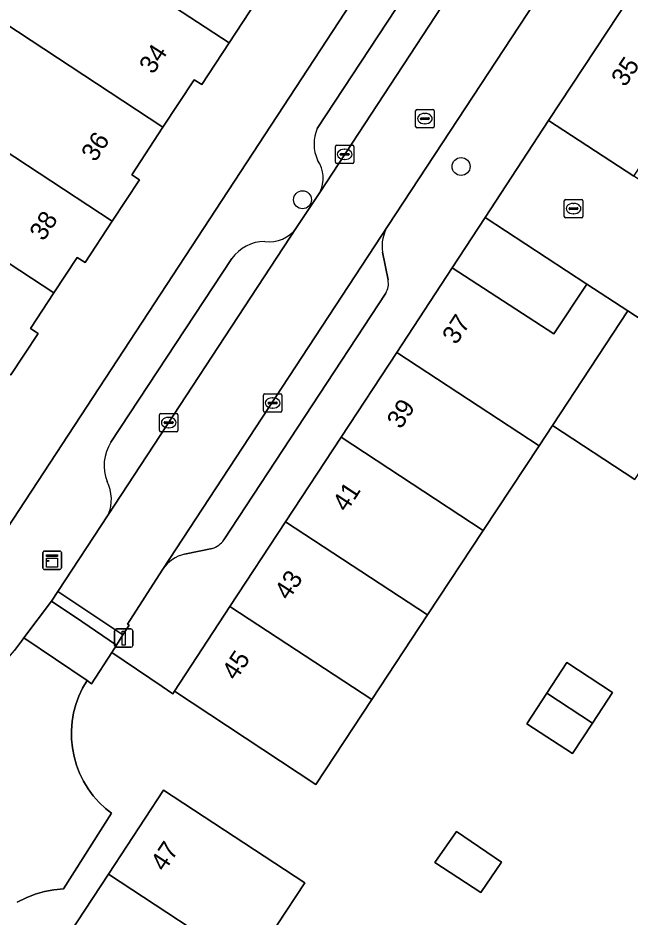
# Model space of a CAD drawing. Extents: x 159279 to 160377, y 384531 to 385888.
# Drawn here: x 159585.63 to 159618.89, y 385190.61 to 385239.48 of the extents above; entities that cross this region are included whole.
import ezdxf

# ---------------------------------------------------------------- set-up
doc = ezdxf.new("R2010")
doc.units = 0
for name, color, linetype in [('IMGEO_Boom', 7, 'Continuous'), ('IMGEO_Erf', 7, 'Continuous'), ('IMGEO_Kast', 7, 'Continuous'), ('IMGEO_Kolk', 7, 'Continuous'), ('IMGEO_Lichtmast', 7, 'Continuous'), ('IMGEO_Pand', 7, 'Continuous'), ('IMGEO_Pand_nummerreeks', 7, 'Continuous'), ('IMGEO_Parkeervlak_open', 7, 'Continuous'), ('IMGEO_Rijbaan_lokaal_open', 7, 'Continuous'), ('IMGEO_Rioolput', 7, 'Continuous'), ('IMGEO_Voetpad_open', 7, 'Continuous')]:
    doc.layers.add(name, color=color, linetype=linetype)

msp = doc.modelspace()

# ---------------------------------------------------------------- linework, layer by layer
at = {"layer": 'IMGEO_Boom'}
for centre in [(159609.712, 385231.406), (159601.094, 385229.597)]:
    msp.add_circle(centre, 0.489, dxfattribs=at)
at = {"layer": 'IMGEO_Erf'}
for points in [[(159581.668, 385206.619), (159610.074, 385250)], [(159598.597, 385240.392), (159597.108, 385238.121), (159595.622, 385235.855), (159595.208, 385236.126), (159593.512, 385233.539), (159591.816, 385230.952), (159592.229, 385230.681), (159590.756, 385228.435), (159589.282, 385226.188), (159588.857, 385226.467), (159587.588, 385224.532), (159586.32, 385222.599), (159586.721, 385222.336), (159585.241, 385220.079)], [(159619.159, 385214.394), (159614.674, 385217.321), (159613.951, 385216.225), (159610.92, 385211.628), (159607.889, 385207.031), (159604.857, 385202.434), (159601.813, 385197.817), (159594.133, 385202.882), (159594.045, 385202.748), (159593.46, 385203.143), (159590.732, 385204.989), (159589.622, 385203.292), (159589.386, 385203.467), (159589.145, 385203.053), (159588.942, 385202.619), (159588.779, 385202.169), (159588.656, 385201.706), (159588.575, 385201.234), (159588.537, 385200.757), (159588.542, 385200.278), (159588.589, 385199.802), (159588.679, 385199.331), (159588.81, 385198.871), (159588.982, 385198.424), (159589.193, 385197.994), (159589.442, 385197.585), (159589.726, 385197.2), (159590.044, 385196.841), (159590.392, 385196.512), (159590.711, 385196.258), (159588.109, 385192.145), (159587.584, 385192.091), (159587.067, 385191.991), (159586.56, 385191.845), (159586.068, 385191.655), (159585.596, 385191.421)], [(159587.553, 385188.389), (159590.548, 385192.946), (159593.543, 385197.502), (159601.218, 385192.462), (159598.22, 385187.903)]]:
    msp.add_lwpolyline(points, dxfattribs=at)
for points in [[(159611.013, 385228.628), (159609.232, 385225.905), (159614.754, 385222.312), (159616.538, 385225.018)], [(159615.766, 385199.49), (159613.281, 385201.117), (159614.371, 385202.782), (159615.461, 385204.446), (159617.946, 385202.819), (159616.856, 385201.155)], [(159608.291, 385193.566), (159609.455, 385195.267), (159611.909, 385193.594), (159610.784, 385191.944)]]:
    msp.add_lwpolyline(points, close=True, dxfattribs=at)
at = {"layer": 'IMGEO_Kast'}
for p, q in [((159586.989, 385209.579), (159586.989, 385210.42)), ((159586.989, 385210.42), (159586.989, 385209.579)), ((159587.064, 385210.504), (159587.905, 385210.504)), ((159587.905, 385210.504), (159587.064, 385210.504)), ((159587.989, 385210.429), (159587.989, 385209.588)), ((159587.989, 385209.588), (159587.989, 385210.429)), ((159587.914, 385209.504), (159587.073, 385209.504)), ((159587.073, 385209.504), (159587.914, 385209.504))]:
    msp.add_line(p, q, dxfattribs=at)
for points in [[(159587.184, 385210.294), (159587.784, 385210.294), (159587.784, 385210.209), (159587.184, 385210.209), (159587.184, 385210.294)], [(159587.184, 385210.119), (159587.784, 385210.119), (159587.784, 385209.63), (159587.184, 385209.63), (159587.184, 385210.119)]]:
    msp.add_lwpolyline(points, dxfattribs=at)
msp.add_circle((159587.268, 385209.968), 0.0377, dxfattribs=at)
for centre, start, end in [((159587.067, 385210.426), 92.4484, 184.2845), ((159587.067, 385210.426), 92.4484, 184.2845), ((159587.911, 385210.426), 2.4484, 94.2845), ((159587.911, 385210.426), 2.4484, 94.2845), ((159587.067, 385209.582), 182.4484, 274.2845), ((159587.067, 385209.582), 182.4484, 274.2845), ((159587.911, 385209.582), 272.4484, 4.2845), ((159587.911, 385209.582), 272.4484, 4.2845)]:
    msp.add_arc(centre, 0.0779, start, end, dxfattribs=at)
at = {"layer": 'IMGEO_Kolk'}
for p, q in [((159602.885, 385231.641), (159602.885, 385232.493)), ((159602.96, 385232.567), (159603.812, 385232.567)), ((159603.886, 385232.493), (159603.886, 385231.641)), ((159603.144, 385232.061), (159603.144, 385232.073)), ((159603.582, 385232.024), (159603.184, 385232.024)), ((159603.187, 385232.11), (159603.585, 385232.11)), ((159603.373, 385232.347), (159603.398, 385232.347)), ((159603.628, 385232.073), (159603.628, 385232.061)), ((159603.812, 385231.567), (159602.96, 385231.567)), ((159603.396, 385231.787), (159603.371, 385231.787)), ((159615.322, 385228.692), (159615.322, 385229.544)), ((159615.397, 385229.618), (159616.249, 385229.618)), ((159616.323, 385229.544), (159616.323, 385228.692)), ((159615.581, 385229.112), (159615.581, 385229.124)), ((159616.019, 385229.075), (159615.621, 385229.075)), ((159615.624, 385229.161), (159616.022, 385229.161)), ((159615.81, 385229.398), (159615.835, 385229.398)), ((159616.065, 385229.124), (159616.065, 385229.112)), ((159616.249, 385228.618), (159615.397, 385228.618)), ((159615.833, 385228.838), (159615.808, 385228.838)), ((159598.971, 385218.126), (159598.971, 385218.978)), ((159599.046, 385219.052), (159599.898, 385219.052)), ((159599.459, 385218.832), (159599.484, 385218.832)), ((159599.972, 385218.978), (159599.972, 385218.126)), ((159599.23, 385218.546), (159599.23, 385218.558)), ((159599.668, 385218.509), (159599.27, 385218.509)), ((159599.273, 385218.595), (159599.671, 385218.595)), ((159599.482, 385218.272), (159599.457, 385218.272)), ((159599.714, 385218.558), (159599.714, 385218.546)), ((159593.323, 385217.059), (159593.323, 385217.911)), ((159593.398, 385217.985), (159594.25, 385217.985)), ((159593.811, 385217.765), (159593.836, 385217.765)), ((159594.324, 385217.911), (159594.324, 385217.059)), ((159599.898, 385218.052), (159599.046, 385218.052)), ((159593.582, 385217.479), (159593.582, 385217.491)), ((159594.02, 385217.442), (159593.622, 385217.442)), ((159593.625, 385217.528), (159594.023, 385217.528)), ((159594.066, 385217.491), (159594.066, 385217.479)), ((159594.25, 385216.985), (159593.398, 385216.985)), ((159593.834, 385217.205), (159593.809, 385217.205))]:
    msp.add_line(p, q, dxfattribs=at)
for points in [[(159602.885, 385231.641), (159602.885, 385232.493)], [(159602.96, 385232.567), (159603.812, 385232.567)], [(159603.886, 385232.493), (159603.886, 385231.641)], [(159603.812, 385231.567), (159602.96, 385231.567)], [(159615.322, 385228.692), (159615.322, 385229.544)], [(159615.397, 385229.618), (159616.249, 385229.618)], [(159616.323, 385229.544), (159616.323, 385228.692)], [(159616.249, 385228.618), (159615.397, 385228.618)], [(159598.971, 385218.126), (159598.971, 385218.978)], [(159599.046, 385219.052), (159599.898, 385219.052)], [(159599.972, 385218.978), (159599.972, 385218.126)], [(159593.323, 385217.059), (159593.323, 385217.911)], [(159593.398, 385217.985), (159594.25, 385217.985)], [(159594.324, 385217.911), (159594.324, 385217.059)], [(159599.898, 385218.052), (159599.046, 385218.052)], [(159594.25, 385216.985), (159593.398, 385216.985)]]:
    msp.add_lwpolyline(points, dxfattribs=at)
for centre, radius, start, end in [((159602.962, 385232.491), 0.0765, 91.552, 178.448), ((159602.962, 385232.491), 0.0765, 91.552, 178.448), ((159603.81, 385232.491), 0.0765, 1.552, 88.448), ((159603.81, 385232.491), 0.0765, 1.552, 88.448), ((159603.184, 385232.07), 0.0403, 85.8775, 175.7526), ((159603.181, 385232.06), 0.0366, 178.938, 274.7102), ((159603.585, 385232.067), 0.043, 264.8664, 352.4533), ((159603.589, 385232.072), 0.0386, 1.7309, 96.639), ((159602.962, 385231.643), 0.0765, 181.552, 268.448), ((159602.962, 385231.643), 0.0765, 181.552, 268.448), ((159603.81, 385231.643), 0.0765, 271.552, 358.448), ((159603.81, 385231.643), 0.0765, 271.552, 358.448), ((159615.399, 385229.542), 0.0765, 91.552, 178.448), ((159615.399, 385229.542), 0.0765, 91.552, 178.448), ((159616.247, 385229.542), 0.0765, 1.552, 88.448), ((159616.247, 385229.542), 0.0765, 1.552, 88.448), ((159615.621, 385229.121), 0.0403, 85.8775, 175.7526), ((159615.618, 385229.111), 0.0366, 178.938, 274.7102), ((159616.022, 385229.118), 0.043, 264.8664, 352.4533), ((159616.026, 385229.123), 0.0386, 1.7309, 96.639), ((159615.399, 385228.694), 0.0765, 181.552, 268.448), ((159615.399, 385228.694), 0.0765, 181.552, 268.448), ((159616.247, 385228.694), 0.0765, 271.552, 358.448), ((159616.247, 385228.694), 0.0765, 271.552, 358.448), ((159599.048, 385218.976), 0.0765, 91.552, 178.448), ((159599.048, 385218.976), 0.0765, 91.552, 178.448), ((159599.896, 385218.976), 0.0765, 1.552, 88.448), ((159599.896, 385218.976), 0.0765, 1.552, 88.448), ((159599.27, 385218.555), 0.0403, 85.8775, 175.7526), ((159599.267, 385218.545), 0.0366, 178.938, 274.7102), ((159599.671, 385218.552), 0.043, 264.8664, 352.4533), ((159599.675, 385218.557), 0.0386, 1.7309, 96.639), ((159593.4, 385217.909), 0.0765, 91.552, 178.448), ((159593.4, 385217.909), 0.0765, 91.552, 178.448), ((159594.248, 385217.909), 0.0765, 1.552, 88.448), ((159594.248, 385217.909), 0.0765, 1.552, 88.448), ((159599.048, 385218.128), 0.0765, 181.552, 268.448), ((159599.048, 385218.128), 0.0765, 181.552, 268.448), ((159599.896, 385218.128), 0.0765, 271.552, 358.448), ((159599.896, 385218.128), 0.0765, 271.552, 358.448), ((159593.622, 385217.488), 0.0403, 85.8775, 175.7526), ((159593.619, 385217.478), 0.0366, 178.938, 274.7102), ((159594.023, 385217.485), 0.043, 264.8664, 352.4533), ((159594.027, 385217.49), 0.0386, 1.7309, 96.639), ((159593.4, 385217.061), 0.0765, 181.552, 268.448), ((159593.4, 385217.061), 0.0765, 181.552, 268.448), ((159594.248, 385217.061), 0.0765, 271.552, 358.448), ((159594.248, 385217.061), 0.0765, 271.552, 358.448)]:
    msp.add_arc(centre, radius, start, end, dxfattribs=at)
for centre, major_axis, ratio, start_param, end_param in [((159603.372, 385232.067), (-0.387, 0.002), 0.722429, 4.712389, 7.853982), ((159603.397, 385232.067), (-0.39, 0.002), 0.717154, 1.570796, 4.712389), ((159615.809, 385229.118), (-0.387, 0.002), 0.722429, 4.712389, 7.853982), ((159615.834, 385229.118), (-0.39, 0.002), 0.717154, 1.570796, 4.712389), ((159599.458, 385218.552), (-0.387, 0.002), 0.722429, 4.712389, 7.853982), ((159599.483, 385218.552), (-0.39, 0.002), 0.717154, 1.570796, 4.712389), ((159593.81, 385217.485), (-0.387, 0.002), 0.722429, 4.712389, 7.853982), ((159593.835, 385217.485), (-0.39, 0.002), 0.717154, 1.570796, 4.712389)]:
    msp.add_ellipse(centre, major_axis=major_axis, ratio=ratio, start_param=start_param, end_param=end_param, dxfattribs=at)
at = {"layer": 'IMGEO_Lichtmast'}
for p, q in [((159590.881, 385205.371), (159590.881, 385206.171)), ((159590.881, 385206.171), (159590.881, 385205.371)), ((159590.981, 385206.271), (159591.771, 385206.271)), ((159591.771, 385206.271), (159590.981, 385206.271)), ((159591.871, 385206.171), (159591.871, 385205.371)), ((159591.871, 385205.371), (159591.871, 385206.171)), ((159591.771, 385205.271), (159590.981, 385205.271)), ((159590.981, 385205.271), (159591.771, 385205.271))]:
    msp.add_line(p, q, dxfattribs=at)
msp.add_lwpolyline([(159591.301, 385206.146), (159591.451, 385206.146), (159591.451, 385205.396), (159591.301, 385205.396), (159591.301, 385206.146)], dxfattribs=at)
for centre, start, end in [((159590.981, 385206.171), 90, 180), ((159590.981, 385206.171), 90, 180), ((159591.771, 385206.171), 0, 90), ((159591.771, 385206.171), 360, 90), ((159590.981, 385205.371), 180, 270), ((159590.981, 385205.371), 180, 270), ((159591.771, 385205.371), 270, 0), ((159591.771, 385205.371), 270, 0)]:
    msp.add_arc(centre, 0.1, start, end, dxfattribs=at)
at = {"layer": 'IMGEO_Pand'}
for points in [[(159590.134, 385248.713), (159588.806, 385246.687), (159591.713, 385244.781), (159590.282, 385242.599), (159597.108, 385238.121), (159598.597, 385240.392), (159598.181, 385240.665), (159599.45, 385242.6)], [(159590.282, 385242.599), (159587.341, 385244.529), (159584.153, 385239.678), (159593.512, 385233.539), (159595.208, 385236.126), (159595.622, 385235.855), (159597.108, 385238.121)], [(159624.157, 385238.586), (159619.542, 385241.615), (159614.468, 385233.909), (159619.097, 385230.873)], [(159584.153, 385239.678), (159583.763, 385239.085), (159582.368, 385236.957), (159581.011, 385234.836), (159584.129, 385232.788), (159590.756, 385228.435), (159592.229, 385230.681), (159591.816, 385230.952), (159593.512, 385233.539)], [(159584.129, 385232.788), (159581.011, 385234.836), (159579.66, 385232.776), (159578.264, 385230.647), (159587.588, 385224.532), (159588.857, 385226.467), (159589.282, 385226.188), (159590.756, 385228.435)], [(159578.264, 385230.647), (159576.986, 385228.699), (159580.092, 385226.662), (159578.624, 385224.423), (159585.241, 385220.079), (159586.721, 385222.336), (159586.32, 385222.599), (159587.588, 385224.532)], [(159618.782, 385223.552), (159616.538, 385225.018), (159614.754, 385222.312), (159609.232, 385225.905), (159606.212, 385221.3), (159613.951, 385216.225), (159614.674, 385217.321)], [(159622.443, 385219.423), (159623.239, 385220.64), (159618.782, 385223.552), (159614.674, 385217.321), (159619.159, 385214.394)], [(159606.212, 385221.3), (159603.192, 385216.696), (159610.92, 385211.628), (159613.951, 385216.225)], [(159603.192, 385216.696), (159600.173, 385212.091), (159607.889, 385207.031), (159610.92, 385211.628)], [(159600.173, 385212.091), (159597.153, 385207.487), (159604.857, 385202.434), (159607.889, 385207.031)], [(159597.153, 385207.487), (159594.133, 385202.882), (159601.813, 385197.817), (159604.857, 385202.434)], [(159617.946, 385202.819), (159615.461, 385204.446), (159614.371, 385202.782), (159616.856, 385201.155)], [(159616.856, 385201.155), (159614.371, 385202.782), (159613.281, 385201.117), (159615.766, 385199.49)], [(159593.543, 385197.502), (159590.548, 385192.946), (159598.22, 385187.903), (159601.218, 385192.462)], [(159611.909, 385193.594), (159609.455, 385195.267), (159608.291, 385193.566), (159610.784, 385191.944)], [(159590.548, 385192.946), (159587.553, 385188.389), (159595.224, 385183.347), (159598.22, 385187.903)]]:
    msp.add_lwpolyline(points, close=True, dxfattribs=at)
at = {"layer": 'IMGEO_Parkeervlak_open'}
for points in [[(159602.029, 385229.995), (159613.885, 385248.094)], [(159610.441, 385246.475), (159601.888, 385233.471)], [(159590.541, 385212.477), (159600.774, 385228.082)], [(159605.742, 385228.2), (159593.507, 385209.523)], [(159605.743, 385225.24), (159605.434, 385226.743)], [(159597.25, 385226.41), (159590.68, 385216.415)], [(159596.816, 385211.111), (159605.615, 385224.526)], [(159594.688, 385210.342), (159596.191, 385210.642)]]:
    msp.add_lwpolyline(points, dxfattribs=at)
for centre, radius, start, end in [((159603.847, 385232.642), 2.127, 157.0615, 204.6089), ((159600.454, 385230.776), 1.758, 333.6396, 33.8978), ((159599.298, 385229.124), 1.807, 261.8159, 324.7647), ((159607.598, 385227.047), 2.185, 148.1369, 187.9907), ((159599.079, 385225.068), 2.268, 90.9486, 143.732), ((159604.798, 385225.041), 0.966, 327.786, 11.8869), ((159592.687, 385215.145), 2.375, 147.6862, 201.3394), ((159588.563, 385213.308), 2.145, 337.2138, 26.9767), ((159595.802, 385211.811), 1.232, 288.3929, 325.3762), ((159595.204, 385208.337), 2.07, 104.4278, 145.0532)]:
    msp.add_arc(centre, radius, start, end, dxfattribs=at)
at = {"layer": 'IMGEO_Rijbaan_lokaal_open'}
for points in [[(159605.742, 385228.2), (159615.409, 385242.914), (159615.528, 385243.113), (159617.588, 385246.247), (159614.153, 385248.483), (159613.885, 385248.094), (159602.029, 385229.995), (159600.774, 385228.082), (159590.541, 385212.477), (159587.804, 385208.303), (159591.334, 385205.944), (159591.671, 385206.478), (159591.588, 385206.536), (159593.472, 385209.471), (159593.507, 385209.523)], [(159587.804, 385208.303), (159587.459, 385207.776), (159589.102, 385206.668), (159590.988, 385205.396), (159591.334, 385205.944)], [(159589.102, 385206.668), (159587.459, 385207.776), (159585.943, 385205.78), (159587.671, 385204.619), (159589.386, 385203.467), (159589.622, 385203.292), (159590.732, 385204.989), (159590.988, 385205.396)]]:
    msp.add_lwpolyline(points, close=True, dxfattribs=at)
msp.add_lwpolyline([(159585.596, 385191.421), (159586.068, 385191.655), (159586.56, 385191.845), (159587.067, 385191.991), (159587.584, 385192.091), (159588.109, 385192.145), (159590.711, 385196.258), (159590.392, 385196.512), (159590.044, 385196.841), (159589.726, 385197.2), (159589.442, 385197.585), (159589.193, 385197.994), (159588.982, 385198.424), (159588.81, 385198.871), (159588.679, 385199.331), (159588.589, 385199.802), (159588.542, 385200.278), (159588.537, 385200.757), (159588.575, 385201.234), (159588.656, 385201.706), (159588.779, 385202.169), (159588.942, 385202.619), (159589.145, 385203.053), (159589.386, 385203.467), (159587.671, 385204.619), (159585.943, 385205.78), (159585.828, 385205.604), (159585.445, 385205.089)], dxfattribs=at)
at = {"layer": 'IMGEO_Rioolput'}
for p, q in [((159607.243, 385233.583), (159607.243, 385234.435)), ((159607.318, 385234.509), (159608.17, 385234.509)), ((159608.244, 385234.435), (159608.244, 385233.583)), ((159607.502, 385234.003), (159607.502, 385234.015)), ((159607.94, 385233.966), (159607.542, 385233.966)), ((159607.545, 385234.052), (159607.943, 385234.052)), ((159607.731, 385234.289), (159607.756, 385234.289)), ((159607.986, 385234.015), (159607.986, 385234.003)), ((159608.17, 385233.509), (159607.318, 385233.509)), ((159607.754, 385233.729), (159607.729, 385233.729))]:
    msp.add_line(p, q, dxfattribs=at)
for points in [[(159607.243, 385233.583), (159607.243, 385234.435)], [(159607.318, 385234.509), (159608.17, 385234.509)], [(159608.244, 385234.435), (159608.244, 385233.583)], [(159608.17, 385233.509), (159607.318, 385233.509)]]:
    msp.add_lwpolyline(points, dxfattribs=at)
for centre, radius, start, end in [((159607.32, 385234.433), 0.0765, 91.552, 178.448), ((159607.32, 385234.433), 0.0765, 91.552, 178.448), ((159608.168, 385234.433), 0.0765, 1.552, 88.448), ((159608.168, 385234.433), 0.0765, 1.552, 88.448), ((159607.542, 385234.012), 0.0403, 85.8775, 175.7526), ((159607.539, 385234.002), 0.0366, 178.938, 274.7102), ((159607.943, 385234.009), 0.043, 264.8664, 352.4533), ((159607.947, 385234.014), 0.0386, 1.7309, 96.639), ((159607.32, 385233.585), 0.0765, 181.552, 268.448), ((159607.32, 385233.585), 0.0765, 181.552, 268.448), ((159608.168, 385233.585), 0.0765, 271.552, 358.448), ((159608.168, 385233.585), 0.0765, 271.552, 358.448)]:
    msp.add_arc(centre, radius, start, end, dxfattribs=at)
for centre, major_axis, ratio, start_param, end_param in [((159607.73, 385234.009), (-0.387, 0.002), 0.722429, 4.712389, 7.853982), ((159607.755, 385234.009), (-0.39, 0.002), 0.717154, 1.570796, 4.712389)]:
    msp.add_ellipse(centre, major_axis=major_axis, ratio=ratio, start_param=start_param, end_param=end_param, dxfattribs=at)
at = {"layer": 'IMGEO_Voetpad_open'}
for points in [[(159629.433, 385279.565), (159610.074, 385250), (159581.668, 385206.619), (159579.129, 385202.804), (159579.823, 385202.444), (159580.465, 385202.468), (159581.102, 385202.549), (159581.729, 385202.687), (159582.342, 385202.88), (159582.935, 385203.127), (159583.503, 385203.426), (159584.042, 385203.775), (159584.548, 385204.17), (159585.017, 385204.609), (159585.445, 385205.089), (159585.828, 385205.604), (159585.943, 385205.78), (159587.459, 385207.776), (159587.804, 385208.303), (159590.541, 385212.477)], [(159601.888, 385233.471), (159610.441, 385246.475)], [(159615.528, 385243.113), (159615.409, 385242.914), (159605.742, 385228.2)], [(159593.507, 385209.523), (159593.472, 385209.471), (159591.588, 385206.536), (159591.671, 385206.478), (159591.334, 385205.944), (159590.988, 385205.396), (159590.732, 385204.989), (159593.46, 385203.143), (159594.045, 385202.748), (159594.133, 385202.882), (159597.153, 385207.487), (159600.173, 385212.091), (159603.192, 385216.696), (159606.212, 385221.3), (159609.232, 385225.905), (159611.013, 385228.628), (159614.468, 385233.909), (159619.542, 385241.615)], [(159647.519, 385214.396), (159642.966, 385217.467), (159638.314, 385220.606), (159635.076, 385222.79), (159633.911, 385221.147), (159633.753, 385221.252), (159632.985, 385221.763), (159628.356, 385224.799), (159623.727, 385227.836), (159619.097, 385230.873), (159614.468, 385233.909), (159611.013, 385228.628), (159616.538, 385225.018), (159618.782, 385223.552), (159623.239, 385220.64), (159622.443, 385219.423), (159626.926, 385216.485), (159633.512, 385212.169), (159635.324, 385214.914), (159635.964, 385214.459), (159640.582, 385211.445), (159645.201, 385208.431), (159649.819, 385205.416)], [(159600.774, 385228.082), (159602.029, 385229.995)], [(159605.434, 385226.743), (159605.743, 385225.24)], [(159590.68, 385216.415), (159597.25, 385226.41)], [(159605.615, 385224.526), (159596.816, 385211.111)], [(159596.191, 385210.642), (159594.688, 385210.342)]]:
    msp.add_lwpolyline(points, dxfattribs=at)
for centre, radius, start, end in [((159603.847, 385232.642), 2.127, 157.0615, 204.6089), ((159600.454, 385230.776), 1.758, 333.6396, 33.8978), ((159599.298, 385229.124), 1.807, 261.8159, 324.7647), ((159607.598, 385227.047), 2.185, 148.1369, 187.9907), ((159599.079, 385225.068), 2.268, 90.9486, 143.732), ((159604.798, 385225.041), 0.966, 327.786, 11.8869), ((159592.687, 385215.145), 2.375, 147.6862, 201.3394), ((159588.563, 385213.308), 2.145, 337.2138, 26.9767), ((159595.802, 385211.811), 1.232, 288.3929, 325.3762), ((159595.204, 385208.337), 2.07, 104.4278, 145.0532)]:
    msp.add_arc(centre, radius, start, end, dxfattribs=at)

# ---------------------------------------------------------------- texts
at = {"layer": 'IMGEO_Pand_nummerreeks'}
for s, rotation, p in [('34', 56.7515, (159592.979, 385236.374)), ('35', 56.6369, (159618.63, 385235.685)), ('36', 56.7515, (159589.834, 385231.606)), ('38', 56.7515, (159587.021, 385227.303)), ('37', 56.74, (159609.447, 385221.674)), ('39', 56.7343, (159606.438, 385217.086)), ('41', 56.7515, (159603.481, 385212.577)), ('43', 56.7343, (159600.333, 385207.777)), ('45', 56.74, (159597.472, 385203.415)), ('47', 56.6827, (159593.595, 385193.03))]:
    msp.add_text(s, height=1, rotation=rotation, dxfattribs=at).set_placement(p)

doc.saveas('drawing.dxf')
